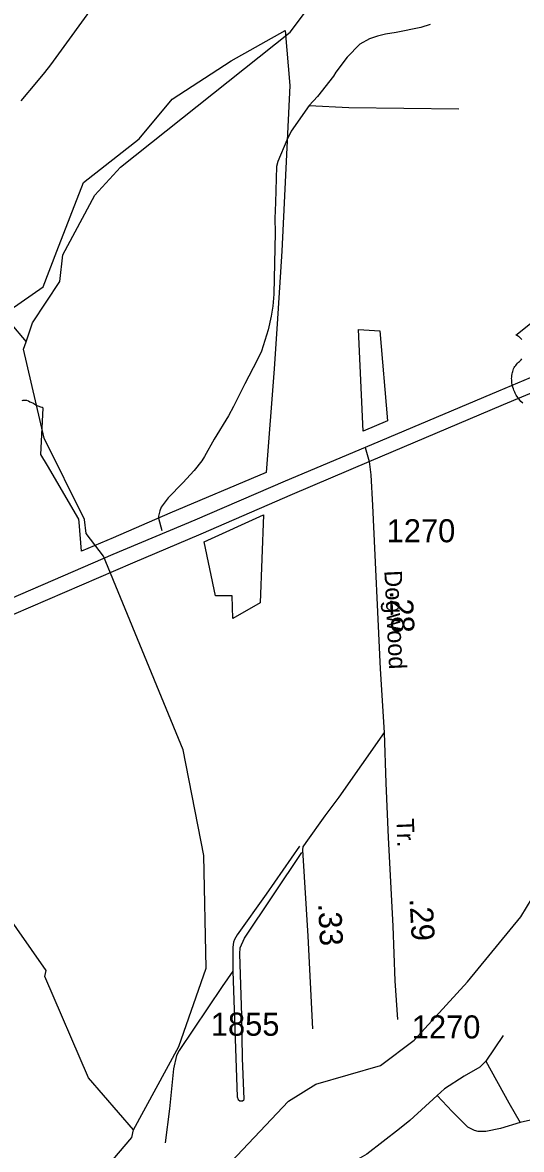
# Model space of a CAD drawing. Extents: x 2104537 to 2336408, y 34176 to 229611.
# Drawn here: x 2197007 to 2199712, y 85176 to 91281 of the extents above; entities that cross this region are included whole.
import ezdxf

# ---------------------------------------------------------------- set-up
doc = ezdxf.new("R2010")
doc.units = 0
for name, color, linetype in [('Exist Boundary Political City Limit New', 7, 'Continuous'), ('Exist Hydrographic Creek Single Shore', 7, 'Continuous'), ('Exist Hydrographic Misc Water Feature', 7, 'Continuous'), ('Exist Road Non-System Type 51', 7, 'Continuous'), ('Exist Road Primary US Divided Attributed', 7, 'Continuous'), ('Exist Road Primary US Shield CELL', 7, 'Continuous'), ('Exist Road Secondary Mileage Hundredths English Label', 7, 'Continuous'), ('Exist Road Secondary Type 51 Attributed', 7, 'Continuous'), ('Exist Road Secondary Type 51 Label', 7, 'Continuous'), ('Exist Road Secondary Type 51 Number Label', 7, 'Continuous'), ('Map Preparation Boundary City Limit Buffer Line', 7, 'Continuous')]:
    doc.layers.add(name, color=color, linetype=linetype)

msp = doc.modelspace()

# ---------------------------------------------------------------- linework, layer by layer
at = {"layer": 'Exist Boundary Political City Limit New'}
for points in [[(2195883.2, 90007.7), (2195886, 90010.5), (2195889, 90013.3), (2195891.2, 90015.4), (2195893.2, 90017.5), (2195895.5, 90019.5), (2196029, 89722.4), (2196114.8, 89771), (2196374.2, 89860.8), (2196439.5, 89673.1), (2196875.2, 89845.8), (2196940.8, 89725.1), (2197118.8, 89848.4), (2197193.8, 90042.3), (2197337, 90414.1), (2197638.5, 90650.3), (2197817.5, 90864.8), (2198138.2, 91072.4), (2198430.2, 91237.5), (2198456.5, 90939.1), (2198412, 90042.3)], [(2198412, 90042.3), (2198386.8, 89648.1), (2198371.2, 89405.6), (2198327.8, 88843), (2197805.2, 88622.1), (2197498.5, 88489.3), (2197327.5, 88416.3), (2197314.5, 88574.1), (2197312.8, 88589.7), (2197142, 88880.9), (2197107.2, 88940.2), (2197118.2, 89192.3), (2197113, 89194.5), (2197106.8, 89196.5), (2197091, 89201.8), (2197084.5, 89205.3), (2197069.2, 89215.8), (2197062.8, 89218.5), (2197053, 89222.5), (2197046.2, 89224.8), (2197039.8, 89229), (2197030.8, 89232.4), (2197025.5, 89233.2), (2197020, 89233.7), (2197009.5, 89232.9), (2197003.2, 89232.1)], [(2198985.5, 89122.6), (2198853.8, 89066.3), (2198827.8, 89618.4), (2198944.5, 89610.8), (2198985.5, 89122.6)], [(2198313.5, 88614.5), (2198294.5, 88136.8), (2198148, 88051.6), (2198143.2, 88174.6), (2198053.5, 88174.6), (2197992, 88467.9), (2198313.5, 88614.5)]]:
    msp.add_lwpolyline(points, dxfattribs=at)
at = {"layer": 'Exist Hydrographic Creek Single Shore'}
for points in [[(2197608.8, 85283.3), (2197854.7, 85734.6), (2198001.7, 86158.2), (2197989.8, 86768.7), (2197877.6, 87341.7), (2197445.8, 88390.1), (2197352.7, 88513.3), (2197343.7, 88588.9), (2197124.7, 89029.5), (2197012.7, 89510.6), (2197026.4, 89550.6)], [(2197393.7, 84998.8), (2197476.7, 84931.5), (2197610.6, 84906), (2197893.6, 84943.1), (2198076.7, 85044.6), (2198448.7, 85437.7), (2198597.8, 85530), (2198946.8, 85631.5), (2199129.7, 85769), (2199418.8, 86084.9), (2199707.7, 86437), (2199831.8, 86638), (2200086.6, 87197.4), (2200225.7, 87450.6), (2200663.7, 88062.1), (2200770.7, 88220.8), (2200985.8, 88456.2)], [(2197393.7, 84998.8), (2197599.8, 85240.8), (2197608.8, 85283.3)]]:
    msp.add_lwpolyline(points, dxfattribs=at)
at = {"layer": 'Exist Hydrographic Misc Water Feature'}
for points in [[(2197026.4, 89550.6), (2197061.7, 89654), (2197209.8, 89877.5), (2197225.8, 90021.5), (2197398.6, 90346.3), (2197538.7, 90497.8), (2198458.7, 91228), (2198665.6, 91506.2), (2198753.2, 91715.3)], [(2196205.4, 90993.5), (2196224.5, 90833.6), (2196236, 90759.7), (2196265.5, 90680.2), (2196319.4, 90575.2), (2196385.7, 90448.3), (2196459.7, 90337.6), (2196543.1, 90247.2), (2196608.3, 90184.4), (2196674, 90099.6), (2196731.6, 89994.6), (2196793.9, 89877.7), (2196863.8, 89760.9), (2196937.9, 89656.2), (2197026.4, 89550.6)], [(2197608.8, 85283.3), (2197364.8, 85563.6), (2197127.7, 86112.8), (2197135.7, 86145.5), (2196815.7, 86601.1), (2196472.6, 86840.7), (2196287.6, 87155.9), (2196186.8, 87239.9), (2196095.7, 87189.2), (2195971.7, 86978.3), (2195913.6, 86946.6), (2195805.6, 86952), (2195721.7, 87009.4), (2195627.6, 87283.5), (2195592.7, 87608.9), (2195532.6, 87800.4), (2195465.6, 87942.7), (2195154.7, 88257.2), (2195070.7, 88439.3), (2194958.7, 88904), (2194791.6, 89045), (2194749.5, 89121.3), (2194764.7, 89294.9)]]:
    msp.add_lwpolyline(points, dxfattribs=at)
at = {"layer": 'Exist Road Non-System Type 51'}
for p, q in [((2197744.7, 88596), (2197762.2, 88529.7)), ((2199612.2, 85793.5), (2199518.3, 85654.2)), ((2199850.2, 85354.8), (2199704.5, 85322.8))]:
    msp.add_line(p, q, dxfattribs=at)
for points in [[(2199216.8, 91270.8), (2199166.9, 91254), (2199033.2, 91226.4), (2198975.3, 91217.7), (2198931.4, 91207), (2198887.8, 91192.5), (2198836.1, 91163.9), (2198767.1, 91092.8), (2198705.9, 91012.3), (2198692.3, 90989.9), (2198606.9, 90880.6), (2198560.3, 90830.4)], [(2198560.3, 90830.4), (2198464.1, 90692.8), (2198440.6, 90644), (2198391.4, 90528.8), (2198384.6, 90500.1), (2198379.2, 90306), (2198374, 90219.8), (2198377.1, 90144), (2198369.7, 89809.8), (2198364.4, 89743.6), (2198355.5, 89689.3), (2198338, 89615.5), (2198301.7, 89500.8), (2198279.4, 89452), (2198212, 89323.7), (2198151.5, 89200.8), (2198124, 89150.5), (2198045.4, 89024.7), (2197994.1, 88929.3), (2197979.2, 88907.3), (2197937.8, 88854.3), (2197875.2, 88786.6), (2197795.9, 88706.4), (2197758.5, 88656.3), (2197750.9, 88635.8), (2197744.7, 88606.4), (2197744.7, 88596)], [(2198560.3, 90830.4), (2198776.6, 90820.9), (2199372.6, 90812.7)], [(2198508.7, 86819.3), (2198327.9, 86559.1), (2198171, 86339), (2198156.4, 86313), (2198151.2, 86298.7), (2198146.8, 86271.9), (2198147.6, 86142.6)], [(2198147.6, 86142.6), (2198171.1, 85461.1), (2198176.4, 85446.8), (2198184.8, 85439.1), (2198199.6, 85440.2), (2198206.9, 85444.3), (2198208.6, 85448.8), (2198199.8, 85671.5), (2198196, 85900.2), (2198185.1, 86236.7), (2198187.4, 86268.8), (2198211.1, 86321.5), (2198521.2, 86785.6)], [(2198147.6, 86142.6), (2198088.6, 86059.7), (2197857.1, 85712.8), (2197841.5, 85684.6), (2197826.3, 85612.4), (2197803.1, 85396.3), (2197779.5, 85211.7)], [(2199518.3, 85654.2), (2199485.6, 85622), (2199401.3, 85572.8), (2199295.3, 85505.3), (2199254.6, 85469)], [(2199518.3, 85654.2), (2199643.2, 85428), (2199704.5, 85322.8)], [(2199254.6, 85469), (2199106.3, 85333.1), (2199051, 85288.2), (2198872.8, 85149.9), (2198823, 85121.4)], [(2199704.5, 85322.8), (2199598.9, 85289.5), (2199519.2, 85274.3), (2199477.2, 85273.8), (2199457, 85279.4), (2199420.9, 85296.8), (2199335.9, 85382.1), (2199254.6, 85469)]]:
    msp.add_lwpolyline(points, dxfattribs=at)
at = {"layer": 'Exist Road Primary US Divided Attributed'}
for points in [[(2204585.6, 91393.4), (2204276.9, 91269.9), (2203948.6, 91126.6), (2203438.5, 90914.2), (2202796.6, 90640), (2202243.6, 90412.8), (2201685.6, 90175.6), (2201154, 89943.5), (2200205.2, 89543.3), (2199588, 89284), (2198864.4, 88977.8)], [(2198887.1, 88902.3), (2199615.1, 89212.3), (2200232.4, 89469.2), (2201166.4, 89866.9), (2201675.7, 90081.8), (2202283.1, 90338.7), (2202821.3, 90556), (2203465.7, 90835.1), (2203975.7, 91047.6), (2204341.1, 91203.2), (2204627.5, 91316.8)], [(2198864.4, 88977.8), (2198430.3, 88796.9), (2197941.5, 88584.4), (2197496.3, 88399.2), (2196669.2, 88041), (2196020.8, 87768.1)], [(2196055.3, 87690.9), (2196960.6, 88075.6), (2197605.7, 88354.7), (2197976, 88510.3), (2198469.8, 88725.2), (2198887.1, 88902.3)]]:
    msp.add_lwpolyline(points, dxfattribs=at)
at = {"layer": 'Exist Road Primary US Shield CELL'}
for points in [[(2199713.2, 89563.8), (2199708.5, 89569.1), (2199703.8, 89573.8), (2199699.3, 89577.3), (2199695, 89580.4), (2199689.6, 89583.7), (2199684.4, 89586.3), (2199681.1, 89587.6), (2199787.4, 89672.2)], [(2199718.9, 89218.3), (2199708.8, 89228.6), (2199702.9, 89235.3), (2199693.6, 89247.4), (2199687.6, 89256.1), (2199683.7, 89262.5), (2199678.1, 89272.8), (2199675, 89279.3), (2199671, 89288.7), (2199667.8, 89297.3), (2199665.2, 89305.5), (2199663.7, 89310.7), (2199661.7, 89319.8), (2199660.5, 89326.3), (2199659.3, 89335.1), (2199658.7, 89344.5), (2199658.5, 89353.1), (2199658.8, 89360.2), (2199659.6, 89368.6), (2199661, 89377.5), (2199662.7, 89385.1), (2199664.2, 89390.5), (2199666.5, 89397.2), (2199669.5, 89404.5), (2199673, 89411.6), (2199676.3, 89417.4), (2199680.5, 89423.7), (2199684.7, 89429), (2199690.1, 89434.9), (2199695.8, 89440.3), (2199700.9, 89444.5), (2199707.1, 89450.6), (2199710.3, 89454.2), (2199714.2, 89459.3)]]:
    msp.add_lwpolyline(points, dxfattribs=at)
at = {"layer": 'Exist Road Secondary Type 51 Attributed'}
for points in [[(2197383.9, 91362.4), (2197201.2, 91110.4), (2197159.2, 91051.1), (2197126.3, 91009.5), (2197082.1, 90958.5), (2196997.5, 90856)], [(2198864.4, 88977.8), (2198887.1, 88902.3)], [(2198887.1, 88902.3), (2198894.5, 88830.7), (2198904.3, 88665.2), (2198946.7, 87778.9), (2198968.1, 87434.2)], [(2198968.1, 87434.2), (2198722, 87085.1), (2198646.3, 86983.2), (2198542.6, 86839.9), (2198527.5, 86815.4), (2198525.3, 86799.8), (2198554.1, 86331.7), (2198578.8, 85830.3)], [(2198968.1, 87434.2), (2198976.3, 87161.3), (2198988.3, 86865.5), (2199014.8, 86385.7), (2199024.5, 86089.9), (2199039.1, 85880)]]:
    msp.add_lwpolyline(points, dxfattribs=at)
at = {"layer": 'Map Preparation Boundary City Limit Buffer Line'}
for points in [[(2195883.2, 90007.7), (2195886, 90010.5), (2195889, 90013.3), (2195891.2, 90015.4), (2195893.2, 90017.5), (2195895.5, 90019.5), (2196029, 89722.4), (2196114.8, 89771), (2196374.2, 89860.8), (2196439.5, 89673.1), (2196875.2, 89845.8), (2196940.8, 89725.1), (2197118.8, 89848.4), (2197193.8, 90042.3), (2197337, 90414.1), (2197638.5, 90650.3), (2197817.5, 90864.8), (2198138.2, 91072.4), (2198430.2, 91237.5), (2198456.5, 90939.1), (2198412, 90042.3)], [(2198412, 90042.3), (2198386.8, 89648.1), (2198371.2, 89405.6), (2198327.8, 88843), (2197805.2, 88622.1), (2197498.5, 88489.3), (2197327.5, 88416.3), (2197314.5, 88574.1), (2197312.8, 88589.7), (2197142, 88880.9), (2197107.2, 88940.2), (2197118.2, 89192.3), (2197113, 89194.5), (2197106.8, 89196.5), (2197091, 89201.8), (2197084.5, 89205.3), (2197069.2, 89215.8), (2197062.8, 89218.5), (2197053, 89222.5), (2197046.2, 89224.8), (2197039.8, 89229), (2197030.8, 89232.4), (2197025.5, 89233.2), (2197020, 89233.7), (2197009.5, 89232.9), (2197003.2, 89232.1)], [(2198985.5, 89122.6), (2198853.8, 89066.3), (2198827.8, 89618.4), (2198944.5, 89610.8), (2198985.5, 89122.6)], [(2198313.5, 88614.5), (2198294.5, 88136.8), (2198148, 88051.6), (2198143.2, 88174.6), (2198053.5, 88174.6), (2197992, 88467.9), (2198313.5, 88614.5)]]:
    msp.add_lwpolyline(points, dxfattribs=at)

# ---------------------------------------------------------------- texts
at = {"layer": 'Exist Road Secondary Mileage Hundredths English Label'}
for s, rotation, p in [('.28', 272.73573, (2198997.1, 88202.8)), ('.29', 273.16028, (2199104.8, 86534.3)), ('.33', 272.81892, (2198609.1, 86508))]:
    msp.add_text(s, height=125, rotation=rotation, dxfattribs=at).set_placement(p)
at = {"layer": 'Exist Road Secondary Type 51 Label'}
for s, rotation, p in [('Dogwood', 272.78782, (2198968.3, 88311.2)), ('Tr.', 272.32312, (2199033.4, 86967.2))]:
    msp.add_text(s, height=95, rotation=rotation, dxfattribs=at).set_placement(p)
at = {"layer": 'Exist Road Secondary Type 51 Number Label'}
for s, p in [('1270', (2198981.1, 88465.2)), ('1855', (2198028, 85792.2)), ('1270', (2199117.4, 85777.5))]:
    msp.add_text(s, height=125, dxfattribs=at).set_placement(p)

doc.saveas('drawing.dxf')
